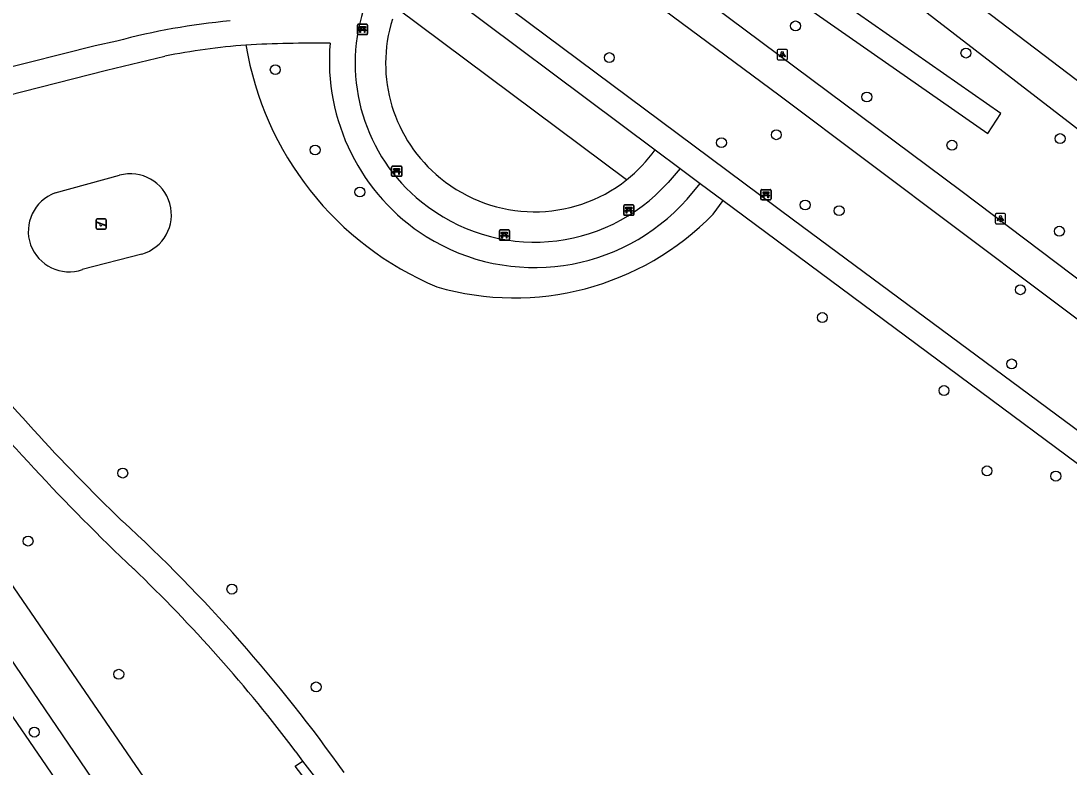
# Model space of a CAD drawing. Extents: x 158087 to 159494, y 382905 to 383981.
# Drawn here: x 158956.5 to 159059.7, y 383617.1 to 383690.6 of the extents above; entities that cross this region are included whole.
import ezdxf

# ---------------------------------------------------------------- set-up
doc = ezdxf.new("R2010")
doc.units = 0
for name, color, linetype in [('IMGEO_Bank', 7, 'Continuous'), ('IMGEO_Berm_groen', 7, 'Continuous'), ('IMGEO_Boom', 7, 'Continuous'), ('IMGEO_Fietspad_open', 7, 'Continuous'), ('IMGEO_Groenvoorziening', 7, 'Continuous'), ('IMGEO_Lichtpunt', 7, 'Continuous'), ('IMGEO_Rijbaan_lokaal_open', 7, 'Continuous'), ('IMGEO_Speelvoorziening', 7, 'Continuous'), ('IMGEO_Voetpad_halfverhard', 7, 'Continuous'), ('IMGEO_Voetpad_open', 7, 'Continuous')]:
    doc.layers.add(name, color=color, linetype=linetype)

msp = doc.modelspace()

# ---------------------------------------------------------------- linework, layer by layer
at = {"layer": 'IMGEO_Bank'}
for p, q in [((158989.62, 383689.37), (158989.62, 383690.21)), ((158989.62, 383690.21), (158989.62, 383689.37)), ((158989.69, 383690.3), (158990.53, 383690.3)), ((158990.53, 383690.3), (158989.69, 383690.3)), ((158989.92, 383689.8), (158989.92, 383689.91)), ((158990.26, 383689.91), (158989.97, 383689.91)), ((158989.97, 383689.91), (158989.97, 383689.8)), ((158990.26, 383689.8), (158990.26, 383689.91)), ((158990.31, 383689.91), (158990.31, 383689.8)), ((158990.61, 383690.22), (158990.61, 383689.38)), ((158990.61, 383689.38), (158990.61, 383690.22)), ((158990.54, 383689.3), (158989.7, 383689.3)), ((158989.7, 383689.3), (158990.54, 383689.3)), ((158990.31, 383689.69), (158989.92, 383689.69)), ((158989.97, 383689.8), (158990.26, 383689.8)), ((158992.98, 383675.4), (158992.98, 383676.24)), ((158992.98, 383676.24), (158992.98, 383675.4)), ((158993.06, 383676.33), (158993.9, 383676.33)), ((158993.9, 383676.33), (158993.06, 383676.33)), ((158993.29, 383675.83), (158993.29, 383675.94)), ((158993.68, 383675.72), (158993.29, 383675.72)), ((158993.62, 383675.94), (158993.34, 383675.94)), ((158993.34, 383675.94), (158993.34, 383675.83)), ((158993.34, 383675.83), (158993.62, 383675.83)), ((158993.63, 383675.83), (158993.63, 383675.94)), ((158993.67, 383675.94), (158993.67, 383675.83)), ((158993.98, 383676.25), (158993.98, 383675.41)), ((158993.98, 383675.41), (158993.98, 383676.25)), ((158993.91, 383675.33), (158993.07, 383675.33)), ((158993.07, 383675.33), (158993.91, 383675.33)), ((159029.34, 383673.09), (159029.34, 383673.93)), ((159029.34, 383673.93), (159029.34, 383673.09)), ((159029.41, 383674.01), (159030.25, 383674.01)), ((159030.25, 383674.01), (159029.41, 383674.01)), ((159030.03, 383673.41), (159029.64, 383673.41)), ((159029.65, 383673.52), (159029.65, 383673.63)), ((159029.69, 383673.63), (159029.69, 383673.52)), ((159029.98, 383673.63), (159029.7, 383673.63)), ((159029.7, 383673.51), (159029.98, 383673.51)), ((159029.98, 383673.52), (159029.98, 383673.63)), ((159030.03, 383673.63), (159030.03, 383673.52)), ((159030.34, 383673.94), (159030.34, 383673.1)), ((159030.34, 383673.1), (159030.34, 383673.94)), ((159015.84, 383671.57), (159015.84, 383672.41)), ((159015.84, 383672.41), (159015.84, 383671.57)), ((159015.91, 383672.5), (159016.75, 383672.5)), ((159016.75, 383672.5), (159015.91, 383672.5)), ((159016.83, 383672.42), (159016.83, 383671.58)), ((159016.83, 383671.58), (159016.83, 383672.42)), ((159030.26, 383673.01), (159029.42, 383673.01)), ((159029.42, 383673.01), (159030.26, 383673.01)), ((159016.76, 383671.5), (159015.92, 383671.5)), ((159015.92, 383671.5), (159016.76, 383671.5)), ((159016.14, 383672), (159016.14, 383672.11)), ((159016.53, 383671.89), (159016.14, 383671.89)), ((159016.48, 383672.11), (159016.19, 383672.11)), ((159016.19, 383672.11), (159016.19, 383672)), ((159016.19, 383672), (159016.48, 383672)), ((159016.48, 383672), (159016.48, 383672.11)), ((159016.53, 383672.11), (159016.53, 383672)), ((159003.59, 383669.11), (159003.59, 383669.95)), ((159003.59, 383669.95), (159003.59, 383669.11)), ((159003.67, 383670.04), (159004.51, 383670.04)), ((159004.51, 383670.04), (159003.67, 383670.04)), ((159004.29, 383669.44), (159003.89, 383669.44)), ((159003.9, 383669.54), (159003.9, 383669.65)), ((159003.94, 383669.65), (159003.94, 383669.54)), ((159004.23, 383669.66), (159003.95, 383669.66)), ((159003.95, 383669.54), (159004.23, 383669.54)), ((159004.24, 383669.54), (159004.24, 383669.65)), ((159004.28, 383669.65), (159004.28, 383669.54)), ((159004.59, 383669.96), (159004.59, 383669.12)), ((159004.59, 383669.12), (159004.59, 383669.96)), ((159004.52, 383669.04), (159003.68, 383669.04)), ((159003.68, 383669.04), (159004.52, 383669.04))]:
    msp.add_line(p, q, dxfattribs=at)
for points in [[(158989.92, 383689.91), (158989.83, 383689.91), (158989.83, 383690.08), (158990.4, 383690.08), (158990.4, 383689.91), (158990.31, 383689.91)], [(158989.86, 383689.69), (158989.72, 383689.69), (158989.83, 383689.8), (158989.92, 383689.8)], [(158989.91, 383689.69), (158989.91, 383689.48), (158989.87, 383689.48), (158989.87, 383689.69)], [(158990.31, 383689.8), (158990.4, 383689.8), (158990.51, 383689.69), (158990.37, 383689.69)], [(158990.36, 383689.69), (158990.36, 383689.48), (158990.32, 383689.48), (158990.32, 383689.69)], [(158993.23, 383675.72), (158993.09, 383675.72), (158993.2, 383675.83), (158993.29, 383675.83)], [(158993.29, 383675.94), (158993.2, 383675.94), (158993.2, 383676.11), (158993.76, 383676.11), (158993.76, 383675.94), (158993.68, 383675.94)], [(158993.28, 383675.72), (158993.28, 383675.51), (158993.24, 383675.51), (158993.24, 383675.72)], [(158993.68, 383675.83), (158993.76, 383675.83), (158993.88, 383675.72), (158993.74, 383675.72)], [(158993.73, 383675.72), (158993.73, 383675.51), (158993.69, 383675.51), (158993.69, 383675.72)], [(159029.58, 383673.41), (159029.44, 383673.41), (159029.55, 383673.51), (159029.64, 383673.51)], [(159029.64, 383673.63), (159029.55, 383673.63), (159029.55, 383673.79), (159030.12, 383673.79), (159030.12, 383673.63), (159030.03, 383673.63)], [(159029.63, 383673.41), (159029.63, 383673.2), (159029.59, 383673.2), (159029.59, 383673.41)], [(159030.03, 383673.51), (159030.12, 383673.51), (159030.23, 383673.41), (159030.09, 383673.41)], [(159030.08, 383673.41), (159030.08, 383673.2), (159030.04, 383673.2), (159030.04, 383673.41)], [(159016.08, 383671.89), (159015.94, 383671.89), (159016.05, 383672), (159016.14, 383672)], [(159016.14, 383672.11), (159016.05, 383672.11), (159016.05, 383672.28), (159016.62, 383672.28), (159016.62, 383672.11), (159016.53, 383672.11)], [(159016.13, 383671.89), (159016.13, 383671.68), (159016.09, 383671.68), (159016.09, 383671.89)], [(159016.53, 383672), (159016.62, 383672), (159016.73, 383671.89), (159016.59, 383671.89)], [(159016.58, 383671.89), (159016.58, 383671.68), (159016.54, 383671.68), (159016.54, 383671.89)], [(159003.84, 383669.44), (159003.7, 383669.44), (159003.81, 383669.54), (159003.89, 383669.54)], [(159003.89, 383669.66), (159003.81, 383669.66), (159003.81, 383669.82), (159004.37, 383669.82), (159004.37, 383669.66), (159004.29, 383669.66)], [(159003.89, 383669.43), (159003.89, 383669.22), (159003.84, 383669.22), (159003.84, 383669.43)], [(159004.29, 383669.54), (159004.37, 383669.54), (159004.48, 383669.44), (159004.34, 383669.44)], [(159004.34, 383669.43), (159004.34, 383669.22), (159004.29, 383669.22), (159004.29, 383669.43)]]:
    msp.add_lwpolyline(points, dxfattribs=at)
for centre, radius, start, end in [((158989.69, 383690.22), 0.0779, 92.4484, 184.2845), ((158989.69, 383690.22), 0.0779, 92.4484, 184.2845), ((158989.92, 383689.91), 0.00671, 2.8957, 87.1043), ((158989.97, 383689.91), 0.00671, 92.8957, 177.1043), ((158990.26, 383689.91), 0.00671, 2.8957, 87.1043), ((158990.31, 383689.91), 0.00671, 92.8957, 177.1043), ((158990.54, 383690.22), 0.0779, 2.4484, 94.2845), ((158990.54, 383690.22), 0.0779, 2.4484, 94.2845), ((158989.69, 383689.37), 0.0779, 182.4484, 274.2845), ((158989.69, 383689.37), 0.0779, 182.4484, 274.2845), ((158989.86, 383689.69), 0.00671, 2.8957, 87.1043), ((158989.92, 383689.69), 0.00671, 92.8957, 177.1043), ((158989.92, 383689.8), 0.00671, 272.8957, 357.1043), ((158989.97, 383689.8), 0.00671, 182.8957, 267.1043), ((158990.26, 383689.8), 0.00671, 272.8957, 357.1043), ((158990.31, 383689.8), 0.00671, 182.8957, 267.1043), ((158990.31, 383689.69), 0.00671, 2.8957, 87.1043), ((158990.37, 383689.69), 0.00671, 92.8957, 177.1043), ((158990.54, 383689.37), 0.0779, 272.4484, 4.2845), ((158990.54, 383689.37), 0.0779, 272.4484, 4.2845), ((158993.06, 383676.25), 0.0779, 92.4484, 184.2845), ((158993.06, 383676.25), 0.0779, 92.4484, 184.2845), ((158993.23, 383675.72), 0.00671, 2.8957, 87.1043), ((158993.29, 383675.72), 0.00671, 92.8957, 177.1043), ((158993.29, 383675.94), 0.00671, 2.8957, 87.1043), ((158993.29, 383675.83), 0.00671, 272.8957, 357.1043), ((158993.34, 383675.94), 0.00671, 92.8957, 177.1043), ((158993.34, 383675.83), 0.00671, 182.8957, 267.1043), ((158993.62, 383675.94), 0.00671, 2.8957, 87.1043), ((158993.62, 383675.83), 0.00671, 272.8957, 357.1043), ((158993.68, 383675.94), 0.00671, 92.8957, 177.1043), ((158993.68, 383675.83), 0.00671, 182.8957, 267.1043), ((158993.68, 383675.72), 0.00671, 2.8957, 87.1043), ((158993.74, 383675.72), 0.00671, 92.8957, 177.1043), ((158993.91, 383676.25), 0.0779, 2.4484, 94.2845), ((158993.91, 383676.25), 0.0779, 2.4484, 94.2845), ((158993.06, 383675.4), 0.0779, 182.4484, 274.2845), ((158993.06, 383675.4), 0.0779, 182.4484, 274.2845), ((158993.91, 383675.4), 0.0779, 272.4484, 4.2845), ((158993.91, 383675.4), 0.0779, 272.4484, 4.2845), ((159029.41, 383673.94), 0.0779, 92.4484, 184.2845), ((159029.41, 383673.94), 0.0779, 92.4484, 184.2845), ((159029.58, 383673.4), 0.00671, 2.8957, 87.1043), ((159029.64, 383673.4), 0.00671, 92.8957, 177.1043), ((159029.64, 383673.63), 0.00671, 2.8957, 87.1043), ((159029.64, 383673.52), 0.00671, 272.8957, 357.1043), ((159029.7, 383673.63), 0.00671, 92.8957, 177.1043), ((159029.7, 383673.52), 0.00671, 182.8957, 267.1043), ((159029.98, 383673.63), 0.00671, 2.8957, 87.1043), ((159029.98, 383673.52), 0.00671, 272.8957, 357.1043), ((159030.03, 383673.63), 0.00671, 92.8957, 177.1043), ((159030.03, 383673.52), 0.00671, 182.8957, 267.1043), ((159030.03, 383673.4), 0.00671, 2.8957, 87.1043), ((159030.09, 383673.4), 0.00671, 92.8957, 177.1043), ((159030.26, 383673.94), 0.0779, 2.4484, 94.2845), ((159030.26, 383673.94), 0.0779, 2.4484, 94.2845), ((159015.91, 383672.42), 0.0779, 92.4484, 184.2845), ((159015.91, 383672.42), 0.0779, 92.4484, 184.2845), ((159016.76, 383672.42), 0.0779, 2.4484, 94.2845), ((159016.76, 383672.42), 0.0779, 2.4484, 94.2845), ((159029.41, 383673.09), 0.0779, 182.4484, 274.2845), ((159029.41, 383673.09), 0.0779, 182.4484, 274.2845), ((159030.26, 383673.09), 0.0779, 272.4484, 4.2845), ((159030.26, 383673.09), 0.0779, 272.4484, 4.2845), ((159015.91, 383671.57), 0.0779, 182.4484, 274.2845), ((159015.91, 383671.57), 0.0779, 182.4484, 274.2845), ((159016.08, 383671.89), 0.00671, 2.8957, 87.1043), ((159016.14, 383671.89), 0.00671, 92.8957, 177.1043), ((159016.14, 383672.11), 0.00671, 2.8957, 87.1043), ((159016.14, 383672), 0.00671, 272.8957, 357.1043), ((159016.19, 383672.11), 0.00671, 92.8957, 177.1043), ((159016.19, 383672), 0.00671, 182.8957, 267.1043), ((159016.48, 383672.11), 0.00671, 2.8957, 87.1043), ((159016.48, 383672), 0.00671, 272.8957, 357.1043), ((159016.53, 383672.11), 0.00671, 92.8957, 177.1043), ((159016.53, 383672), 0.00671, 182.8957, 267.1043), ((159016.53, 383671.89), 0.00671, 2.8957, 87.1043), ((159016.59, 383671.89), 0.00671, 92.8957, 177.1043), ((159016.76, 383671.57), 0.0779, 272.4484, 4.2845), ((159016.76, 383671.57), 0.0779, 272.4484, 4.2845), ((159003.67, 383669.96), 0.0779, 92.4484, 184.2845), ((159003.67, 383669.96), 0.0779, 92.4484, 184.2845), ((159003.84, 383669.43), 0.00671, 2.8957, 87.1043), ((159003.89, 383669.65), 0.00671, 2.8957, 87.1043), ((159003.89, 383669.54), 0.00671, 272.8957, 357.1043), ((159003.9, 383669.43), 0.00671, 92.8957, 177.1043), ((159003.95, 383669.65), 0.00671, 92.8957, 177.1043), ((159003.95, 383669.54), 0.00671, 182.8957, 267.1043), ((159004.23, 383669.65), 0.00671, 2.8957, 87.1043), ((159004.23, 383669.54), 0.00671, 272.8957, 357.1043), ((159004.29, 383669.65), 0.00671, 92.8957, 177.1043), ((159004.29, 383669.54), 0.00671, 182.8957, 267.1043), ((159004.29, 383669.43), 0.00671, 2.8957, 87.1043), ((159004.34, 383669.43), 0.00671, 92.8957, 177.1043), ((159004.51, 383669.96), 0.0779, 2.4484, 94.2845), ((159004.51, 383669.96), 0.0779, 2.4484, 94.2845), ((159003.67, 383669.12), 0.0779, 182.4484, 274.2845), ((159003.67, 383669.12), 0.0779, 182.4484, 274.2845), ((159004.51, 383669.12), 0.0779, 272.4484, 4.2845), ((159004.51, 383669.12), 0.0779, 272.4484, 4.2845)]:
    msp.add_arc(centre, radius, start, end, dxfattribs=at)
at = {"layer": 'IMGEO_Berm_groen'}
msp.add_lwpolyline([(158903.51, 383807.34), (158912.45, 383796.93), (158931.37, 383782.15), (158969.97, 383752.86), (159025.59, 383711.34), (159057.23, 383687.27), (159086.58, 383664.93), (159106.08, 383650.69), (159116.49, 383643.09), (159134.16, 383631.85), (159150.35, 383621.95), (159177.16, 383607.2), (159191.54, 383601.1), (159222.26, 383587.89)], dxfattribs=at)
at = {"layer": 'IMGEO_Boom'}
for centre in [(159032.75, 383690.14), (159049.53, 383687.47), (159014.42, 383687.02), (158981.53, 383685.83), (159039.77, 383683.14), (159030.86, 383679.42), (159025.46, 383678.64), (159048.15, 383678.39), (159058.8, 383679.04), (158985.45, 383677.92), (158989.86, 383673.78), (159033.7, 383672.5), (159037.04, 383671.94), (159058.73, 383669.92), (159054.89, 383664.15), (159035.39, 383661.41), (159054.03, 383656.84), (159047.37, 383654.22), (158966.51, 383646.09), (159051.6, 383646.31), (159058.38, 383645.79), (158957.19, 383639.39), (158977.26, 383634.66), (158966.12, 383626.27), (158985.55, 383625.02), (158957.8, 383620.57)]:
    msp.add_circle(centre, 0.489, dxfattribs=at)
at = {"layer": 'IMGEO_Fietspad_open'}
for points in [[(159075.25, 383650.16), (159031.11, 383683.31), (158990.13, 383713.72), (158985.11, 383717.46), (158966.82, 383731.08), (158941.45, 383750.22), (158936.38, 383753.94), (158933.2, 383756.06), (158931.63, 383756.82), (158926.66, 383758.87), (158922.99, 383760.11), (158919.37, 383761.01), (158915.21, 383761.83), (158911.78, 383762.31), (158907.58, 383762.42), (158903.33, 383761.98), (158901.45, 383761.72), (158900.22, 383761.5), (158896.22, 383760.39), (158892.66, 383759.08), (158887.19, 383756.49), (158883.78, 383754.44)], [(159097.45, 383639.22), (159096.49, 383639.77), (159092.44, 383642.24), (159084.6, 383647.39), (159074.11, 383654.94), (159049.01, 383673.91), (159000, 383710.49), (158947.07, 383750), (158936, 383758.26)]]:
    msp.add_lwpolyline(points, dxfattribs=at)
at = {"layer": 'IMGEO_Groenvoorziening'}
for points in [[(158891.35, 383800.5), (158895.63, 383796.34), (158900.47, 383794.88), (158901.62, 383793.71), (158913.45, 383786.13), (158925.76, 383777.49), (158938.94, 383767.16), (158941.97, 383764.97), (158953.62, 383757.41), (158963.74, 383750), (159000, 383723.45), (159015.93, 383711.79), (159033.48, 383700.37), (159040.85, 383695.2), (159073.62, 383669.92), (159091.06, 383656.99), (159097.13, 383652.63), (159104.01, 383647.94)], [(158939.02, 383760.32), (158939.08, 383759.82), (158939.37, 383759.41), (158952.49, 383750), (159000, 383715.94), (159015.39, 383704.9), (159051.7, 383679.54), (159052.96, 383681.52), (159027.57, 383699.29), (159000, 383718.84)], [(159016.11, 383674.97), (158993.46, 383691.88)], [(158959.86, 383673.69), (158966.19, 383675.43)], [(159024.65, 383671.6), (159025.64, 383672.93)], [(158968.38, 383667.67), (158962.53, 383666.15)], [(158987.48, 383588.51), (158945.95, 383649.16)]]:
    msp.add_lwpolyline(points, dxfattribs=at)
for centre, radius, start, end in [((159006.89, 383686.45), 14.5, 162.5309, 231.1503), ((159009.61, 383693.37), 31.39, 189.3589, 247.1795), ((159006.42, 383687.06), 15.49, 308.7524, 323.9561), ((158967.27, 383671.54), 4.03, 285.9458, 105.5039), ((159007.07, 383686.42), 14.59, 230.5465, 308.3087), ((158961.21, 383669.92), 4, 109.6849, 289.3493), ((159005.07, 383690.7), 27.35, 253.784, 315.7133)]:
    msp.add_arc(centre, radius, start, end, dxfattribs=at)
at = {"layer": 'IMGEO_Lichtpunt'}
for p, q in [((159030.95, 383687.72), (159030.95, 383686.91)), ((159030.95, 383687.72), (159030.95, 383686.91)), ((159031.85, 383687.81), (159031.05, 383687.81)), ((159031.85, 383687.81), (159031.05, 383687.81)), ((159031.05, 383686.81), (159031.85, 383686.81)), ((159031.05, 383686.81), (159031.85, 383686.81)), ((159031.95, 383686.91), (159031.95, 383687.72)), ((159031.95, 383686.91), (159031.95, 383687.72)), ((159052.42, 383671.56), (159052.42, 383670.75)), ((159052.42, 383671.56), (159052.42, 383670.75)), ((159053.32, 383671.65), (159052.52, 383671.65)), ((159053.32, 383671.65), (159052.52, 383671.65)), ((159053.42, 383670.75), (159053.42, 383671.56)), ((159053.42, 383670.75), (159053.42, 383671.56)), ((159052.52, 383670.65), (159053.32, 383670.65)), ((159052.52, 383670.65), (159053.32, 383670.65))]:
    msp.add_line(p, q, dxfattribs=at)
for points in [[(159031.33, 383687.38), (159031.37, 383687.35), (159031.18, 383687.09), (159031.14, 383687.12), (159031.33, 383687.38)], [(159031.43, 383687.33), (159031.48, 383687.33), (159031.48, 383687.01), (159031.43, 383687.01), (159031.43, 383687.33)], [(159031.54, 383687.35), (159031.58, 383687.38), (159031.76, 383687.12), (159031.73, 383687.09), (159031.54, 383687.35)], [(159052.8, 383671.22), (159052.84, 383671.19), (159052.65, 383670.93), (159052.61, 383670.96), (159052.8, 383671.22)], [(159052.9, 383671.17), (159052.95, 383671.17), (159052.95, 383670.85), (159052.9, 383670.85), (159052.9, 383671.17)], [(159053.01, 383671.19), (159053.05, 383671.22), (159053.23, 383670.96), (159053.2, 383670.93), (159053.01, 383671.19)]]:
    msp.add_lwpolyline(points, dxfattribs=at)
for centre in [(159031.45, 383687.51), (159052.92, 383671.35)]:
    msp.add_circle(centre, 0.0994, dxfattribs=at)
for centre, start, end in [((159031.05, 383687.72), 90, 180), ((159031.05, 383687.72), 90, 180), ((159031.05, 383686.91), 180, 270), ((159031.05, 383686.91), 180, 270), ((159031.85, 383687.72), 0, 90), ((159031.85, 383687.72), 0, 90), ((159031.85, 383686.91), 270, 0), ((159031.85, 383686.91), 270, 360), ((159052.52, 383671.56), 90, 180), ((159052.52, 383671.56), 90, 180), ((159053.32, 383671.56), 0, 90), ((159053.32, 383671.56), 0, 90), ((159052.52, 383670.75), 180, 270), ((159052.52, 383670.75), 180, 270), ((159053.32, 383670.75), 270, 0), ((159053.32, 383670.75), 270, 360)]:
    msp.add_arc(centre, 0.0946, start, end, dxfattribs=at)
at = {"layer": 'IMGEO_Rijbaan_lokaal_open'}
msp.add_lwpolyline([(158952.11, 383627.38), (158954.49, 383623.82), (158958.98, 383617.26), (158969.75, 383601.42), (158978.58, 383588.53)], dxfattribs=at)
at = {"layer": 'IMGEO_Speelvoorziening'}
for p, q in [((158963.9, 383670.23), (158963.9, 383671.03)), ((158963.9, 383671.03), (158963.9, 383670.23)), ((158964.28, 383670.66), (158963.94, 383670.79)), ((158963.97, 383670.85), (158964.84, 383670.5)), ((158964, 383671.13), (158964.79, 383671.13)), ((158964.79, 383671.13), (158964, 383671.13)), ((158964.82, 383670.44), (158964.48, 383670.58)), ((158964.89, 383671.03), (158964.89, 383670.23)), ((158964.89, 383670.23), (158964.89, 383671.03)), ((158964.79, 383670.13), (158964, 383670.13)), ((158964, 383670.13), (158964.79, 383670.13))]:
    msp.add_line(p, q, dxfattribs=at)
for centre, radius, start, end in [((158964, 383671.03), 0.1, 90, 180), ((158964, 383671.03), 0.1, 90, 180), ((158963.95, 383670.82), 0.0327, 68.078, 248.078), ((158964.36, 383670.57), 0.12, 130.9928, 5.1632), ((158964.79, 383671.03), 0.1, 0, 90), ((158964.79, 383671.03), 0.1, 360, 90), ((158964.83, 383670.47), 0.0327, 248.078, 68.078), ((158964, 383670.23), 0.1, 180, 270), ((158964, 383670.23), 0.1, 180, 270), ((158964.79, 383670.23), 0.1, 270, 0), ((158964.79, 383670.23), 0.1, 270, 0)]:
    msp.add_arc(centre, radius, start, end, dxfattribs=at)
at = {"layer": 'IMGEO_Voetpad_halfverhard'}
for points in [[(159120.3, 383605.6), (159114.1, 383610.27), (159092.43, 383626.42), (159080.73, 383635.32), (159032.56, 383671), (159000, 383695.31), (158926.77, 383750), (158924.41, 383751.35)], [(158995.4, 383695.57), (159018.94, 383677.94)], [(158965.92, 383688.63), (158963.8, 383688.17), (158934.14, 383680.7)], [(158938.75, 383679.13), (158964.9, 383685.79), (158970.65, 383687.16)], [(159018.94, 383677.94), (159021.4, 383676.1)], [(159021.4, 383676.1), (159020.21, 383674.72)], [(159021.4, 383676.1), (159023.37, 383674.62)], [(159022.08, 383673.07), (159023.37, 383674.62)], [(159023.37, 383674.62), (159025.64, 383672.93)], [(159025.64, 383672.93), (159085.85, 383628.22), (159079.8, 383620.79)], [(158983.56, 383618.64), (158984.22, 383617.7)]]:
    msp.add_lwpolyline(points, dxfattribs=at)
for centre, radius, start, end in [((159006.89, 383686.45), 17.5, 162.5312, 231.1416), ((158982.91, 383626), 64.9, 95.1532, 105.1828), ((158983.32, 383625.09), 63.34, 94.2419, 101.5356), ((158985.88, 383551.04), 137.41, 89.5643, 93.0211), ((159007.41, 383686.75), 20.56, 175.2502, 237.5813), ((159007.07, 383686.43), 17.59, 230.6496, 318.3044), ((159007.05, 383686.46), 20.12, 238.0075, 318.3058), ((159090.87, 383771.34), 179.91, 218.2731, 226.2401), ((159116.16, 383793.55), 216.09, 219.1763, 226.5528), ((158860.04, 383525.6), 157.26, 35.3457, 47.4224), ((158862.2, 383527.09), 152.02, 37.0283, 46.1259), ((159029.82, 383669.79), 69.99, 286.7464, 315.568)]:
    msp.add_arc(centre, radius, start, end, dxfattribs=at)
at = {"layer": 'IMGEO_Voetpad_open'}
for points in [[(158983.33, 383586.81), (158944.26, 383644.29)], [(158986.06, 383615.33), (158985.36, 383614.77), (158983.49, 383617.2), (158984.22, 383617.7)], [(158984.22, 383617.7), (158986.06, 383615.33)]]:
    msp.add_lwpolyline(points, dxfattribs=at)

doc.saveas('drawing.dxf')
